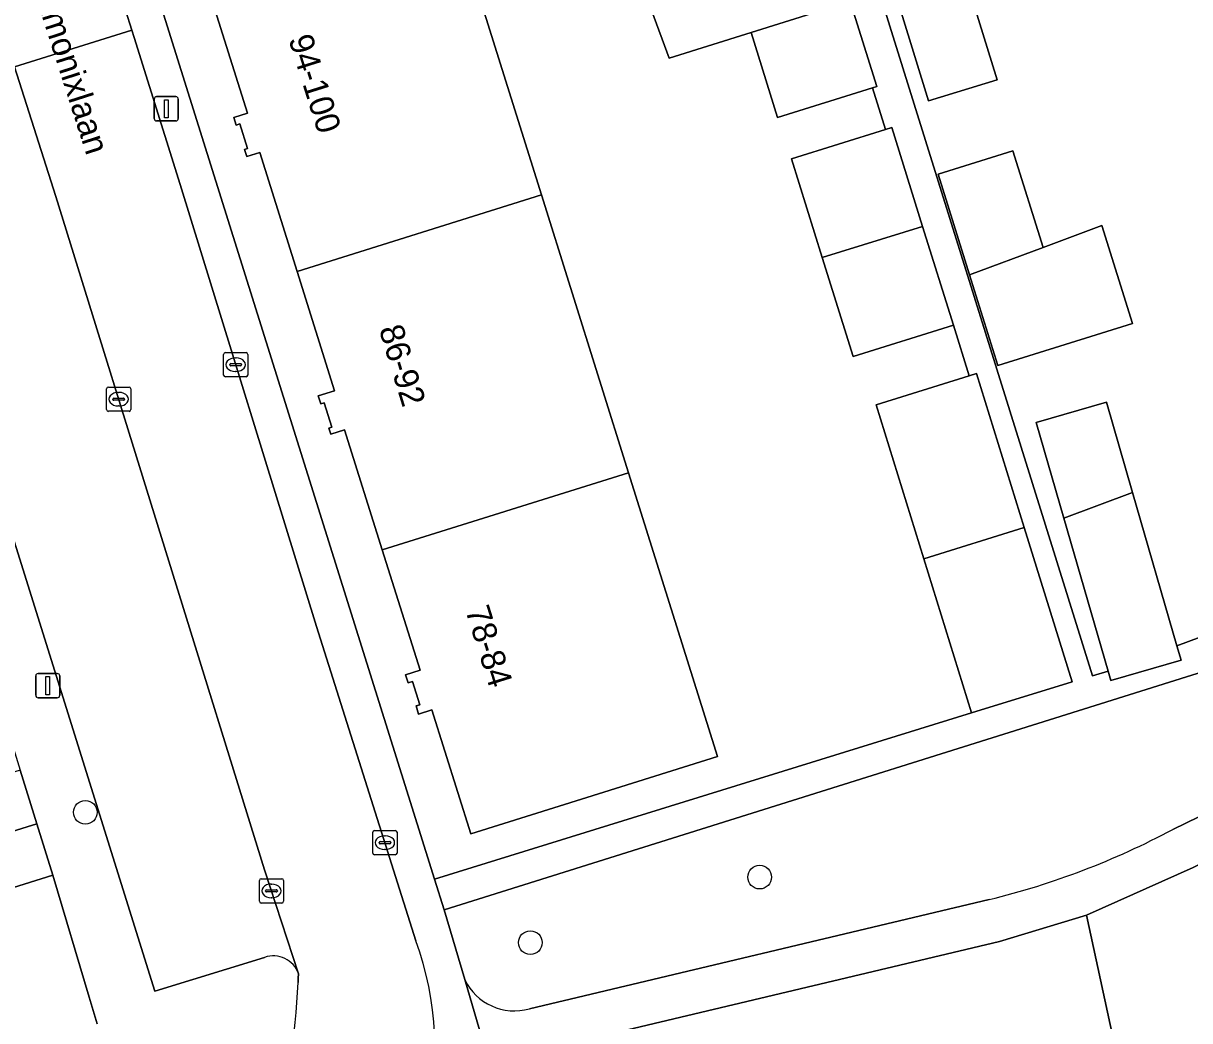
# Model space of a CAD drawing. Extents: x 158472 to 159562, y 388525 to 389606.
# Drawn here: x 159091.78 to 159139.83, y 388632.63 to 388673.71 of the extents above; entities that cross this region are included whole.
import ezdxf

# ---------------------------------------------------------------- set-up
doc = ezdxf.new("R2010")
doc.units = 0
for name, color, linetype in [('IMGEO_Boom', 7, 'Continuous'), ('IMGEO_Erf', 7, 'Continuous'), ('IMGEO_Groenvoorziening', 7, 'Continuous'), ('IMGEO_Kolk', 7, 'Continuous'), ('IMGEO_Lichtmast', 7, 'Continuous'), ('IMGEO_Openbare_ruimte_label', 7, 'Continuous'), ('IMGEO_Pand', 7, 'Continuous'), ('IMGEO_Pand_nummerreeks', 7, 'Continuous'), ('IMGEO_Parkeervlak_open', 7, 'Continuous'), ('IMGEO_Rijbaan_lokaal_open', 7, 'Continuous'), ('IMGEO_Voetpad_halfverhard', 7, 'Continuous'), ('IMGEO_Voetpad_open', 7, 'Continuous')]:
    doc.layers.add(name, color=color, linetype=linetype)

msp = doc.modelspace()

# ---------------------------------------------------------------- linework, layer by layer
at = {"layer": 'IMGEO_Boom'}
for centre in [(159094.331, 388641.214), (159122.115, 388638.546), (159112.667, 388635.847)]:
    msp.add_circle(centre, 0.489, dxfattribs=at)
at = {"layer": 'IMGEO_Erf'}
for points in [[(159158.669, 388686.842), (159157.256, 388686.318), (159127.015, 388675.098), (159135.832, 388646.84), (159136.476, 388647.027), (159134.649, 388653.326), (159133.507, 388657.266), (159136.398, 388658.104), (159137.479, 388654.38), (159139.306, 388648.077), (159168.969, 388659.082)], [(159131.902, 388671.381), (159129.077, 388670.511), (159127.951, 388674.168), (159130.775, 388675.038)], [(159133.795, 388664.482), (159136.21, 388665.383), (159137.474, 388661.346), (159131.931, 388659.61), (159130.761, 388663.349), (159129.462, 388667.496), (159132.549, 388668.462)]]:
    msp.add_lwpolyline(points, close=True, dxfattribs=at)
for points in [[(159094.487, 388683.875), (159108.722, 388638.457), (159130.843, 388645.311), (159128.877, 388651.657), (159126.91, 388658.002), (159130.74, 388659.189), (159130.095, 388661.272), (159125.96, 388659.988), (159124.695, 388664.059), (159123.43, 388668.13), (159127.298, 388669.331), (159126.766, 388671.047), (159122.856, 388669.825), (159121.761, 388673.327), (159118.385, 388672.273), (159115.34, 388680.55)], [(159109.442, 388678.38), (159113.123, 388666.638), (159116.71, 388655.198), (159120.372, 388643.517), (159114.987, 388641.827), (159110.216, 388640.33), (159108.614, 388645.435), (159108.064, 388645.263), (159107.959, 388645.596), (159108.113, 388645.644), (159107.812, 388646.604), (159107.632, 388646.547), (159107.527, 388646.88), (159108.121, 388647.066), (159106.567, 388652.018), (159105.013, 388656.97)], [(159105.013, 388656.97), (159104.445, 388656.792), (159104.369, 388657.034), (159104.489, 388657.072), (159104.172, 388658.082), (159104.028, 388658.037), (159103.926, 388658.361), (159104.6, 388658.573), (159103.059, 388663.483), (159101.519, 388668.393), (159100.981, 388668.224), (159100.891, 388668.51), (159101.018, 388668.55), (159100.699, 388669.567), (159100.545, 388669.519), (159100.449, 388669.826), (159101.011, 388670.003), (159099.434, 388675.03)], [(159094.817, 388632.502), (159094.489, 388633.599), (159092.987, 388638.619), (159088.03, 388637.08), (159089.011, 388633.92), (159084.236, 388632.437)]]:
    msp.add_lwpolyline(points, dxfattribs=at)
at = {"layer": 'IMGEO_Groenvoorziening'}
for points in [[(159158.774, 388649.33), (159178.144, 388654.261), (159175.414, 388661.417), (159171.825, 388660.061), (159172.273, 388658.544), (159169.54, 388657.542), (159146.049, 388648.789), (159109.117, 388637.198), (159109.961, 388634.324)], [(159139.141, 388640.512), (159153.814, 388647.658)], [(159154.607, 388646.068), (159139.977, 388638.944), (159135.584, 388636.984), (159141.242, 388610.851), (159165.584, 388616.269)], [(159112.627, 388633.125), (159131.576, 388637.622)], [(159111.437, 388629.297), (159112.201, 388626.693), (159133.628, 388629.312), (159136.768, 388603.925), (159159.973, 388609.415), (159166.772, 388611.015), (159165.584, 388616.269), (159141.242, 388610.851), (159135.584, 388636.984), (159131.998, 388635.896), (159113.367, 388631.474)]]:
    msp.add_lwpolyline(points, dxfattribs=at)
for centre, radius, start, end in [((159123.872, 388669.134), 32.44, 283.7378, 298.0782), ((159112.006, 388635.307), 2.269, 205.6783, 285.8913)]:
    msp.add_arc(centre, radius, start, end, dxfattribs=at)
at = {"layer": 'IMGEO_Kolk'}
for p, q in [((159100.026, 388659.223), (159100.026, 388660.075)), ((159100.101, 388660.149), (159100.953, 388660.149)), ((159101.027, 388660.075), (159101.027, 388659.223)), ((159100.285, 388659.643), (159100.285, 388659.655)), ((159100.723, 388659.606), (159100.325, 388659.606)), ((159100.328, 388659.692), (159100.726, 388659.692)), ((159100.514, 388659.929), (159100.539, 388659.929)), ((159100.769, 388659.655), (159100.769, 388659.643)), ((159100.953, 388659.149), (159100.101, 388659.149)), ((159100.537, 388659.369), (159100.512, 388659.369)), ((159095.205, 388657.802), (159095.205, 388658.654)), ((159095.28, 388658.728), (159096.132, 388658.728)), ((159096.206, 388658.654), (159096.206, 388657.802)), ((159095.464, 388658.222), (159095.464, 388658.234)), ((159095.902, 388658.185), (159095.504, 388658.185)), ((159095.507, 388658.271), (159095.905, 388658.271)), ((159095.693, 388658.508), (159095.718, 388658.508)), ((159095.948, 388658.234), (159095.948, 388658.222)), ((159096.132, 388657.728), (159095.28, 388657.728)), ((159095.716, 388657.948), (159095.691, 388657.948)), ((159106.174, 388639.538), (159106.174, 388640.39)), ((159106.249, 388640.464), (159107.101, 388640.464)), ((159107.175, 388640.39), (159107.175, 388639.538)), ((159106.433, 388639.958), (159106.433, 388639.97)), ((159106.871, 388639.921), (159106.473, 388639.921)), ((159106.476, 388640.007), (159106.874, 388640.007)), ((159106.662, 388640.244), (159106.687, 388640.244)), ((159106.917, 388639.97), (159106.917, 388639.958)), ((159107.101, 388639.464), (159106.249, 388639.464)), ((159106.685, 388639.684), (159106.66, 388639.684)), ((159101.576, 388638.478), (159102.428, 388638.478)), ((159101.501, 388637.552), (159101.501, 388638.404)), ((159101.76, 388637.972), (159101.76, 388637.984)), ((159101.803, 388638.021), (159102.201, 388638.021)), ((159101.989, 388638.258), (159102.014, 388638.258)), ((159102.244, 388637.984), (159102.244, 388637.972)), ((159102.502, 388638.404), (159102.502, 388637.552)), ((159102.428, 388637.478), (159101.576, 388637.478)), ((159102.198, 388637.935), (159101.8, 388637.935)), ((159102.012, 388637.698), (159101.987, 388637.698))]:
    msp.add_line(p, q, dxfattribs=at)
for points in [[(159100.026, 388659.223), (159100.026, 388660.075)], [(159100.101, 388660.149), (159100.953, 388660.149)], [(159101.027, 388660.075), (159101.027, 388659.223)], [(159100.953, 388659.149), (159100.101, 388659.149)], [(159095.205, 388657.802), (159095.205, 388658.654)], [(159095.28, 388658.728), (159096.132, 388658.728)], [(159096.206, 388658.654), (159096.206, 388657.802)], [(159096.132, 388657.728), (159095.28, 388657.728)], [(159106.174, 388639.538), (159106.174, 388640.39)], [(159106.249, 388640.464), (159107.101, 388640.464)], [(159107.175, 388640.39), (159107.175, 388639.538)], [(159107.101, 388639.464), (159106.249, 388639.464)], [(159101.576, 388638.478), (159102.428, 388638.478)], [(159101.501, 388637.552), (159101.501, 388638.404)], [(159102.502, 388638.404), (159102.502, 388637.552)], [(159102.428, 388637.478), (159101.576, 388637.478)]]:
    msp.add_lwpolyline(points, dxfattribs=at)
for centre, radius, start, end in [((159100.103, 388660.073), 0.0765, 91.552, 178.448), ((159100.103, 388660.073), 0.0765, 91.552, 178.448), ((159100.951, 388660.073), 0.0765, 1.552, 88.448), ((159100.951, 388660.073), 0.0765, 1.552, 88.448), ((159100.325, 388659.652), 0.0403, 85.8775, 175.7526), ((159100.322, 388659.642), 0.0366, 178.938, 274.7102), ((159100.726, 388659.649), 0.043, 264.8664, 352.4533), ((159100.73, 388659.654), 0.0386, 1.7309, 96.639), ((159100.103, 388659.225), 0.0765, 181.552, 268.448), ((159100.103, 388659.225), 0.0765, 181.552, 268.448), ((159100.951, 388659.225), 0.0765, 271.552, 358.448), ((159100.951, 388659.225), 0.0765, 271.552, 358.448), ((159095.282, 388658.652), 0.0765, 91.552, 178.448), ((159095.282, 388658.652), 0.0765, 91.552, 178.448), ((159096.13, 388658.652), 0.0765, 1.552, 88.448), ((159096.13, 388658.652), 0.0765, 1.552, 88.448), ((159095.504, 388658.231), 0.0403, 85.8775, 175.7526), ((159095.501, 388658.221), 0.0366, 178.938, 274.7102), ((159095.905, 388658.228), 0.043, 264.8664, 352.4533), ((159095.909, 388658.233), 0.0386, 1.7309, 96.639), ((159095.282, 388657.804), 0.0765, 181.552, 268.448), ((159095.282, 388657.804), 0.0765, 181.552, 268.448), ((159096.13, 388657.804), 0.0765, 271.552, 358.448), ((159096.13, 388657.804), 0.0765, 271.552, 358.448), ((159106.251, 388640.388), 0.0765, 91.552, 178.448), ((159106.251, 388640.388), 0.0765, 91.552, 178.448), ((159107.099, 388640.388), 0.0765, 1.552, 88.448), ((159107.099, 388640.388), 0.0765, 1.552, 88.448), ((159106.473, 388639.967), 0.0403, 85.8775, 175.7526), ((159106.47, 388639.957), 0.0366, 178.938, 274.7102), ((159106.874, 388639.964), 0.043, 264.8664, 352.4533), ((159106.878, 388639.969), 0.0386, 1.7309, 96.639), ((159106.251, 388639.54), 0.0765, 181.552, 268.448), ((159106.251, 388639.54), 0.0765, 181.552, 268.448), ((159107.099, 388639.54), 0.0765, 271.552, 358.448), ((159107.099, 388639.54), 0.0765, 271.552, 358.448), ((159101.578, 388638.402), 0.0765, 91.552, 178.448), ((159101.578, 388638.402), 0.0765, 91.552, 178.448), ((159102.426, 388638.402), 0.0765, 1.552, 88.448), ((159102.426, 388638.402), 0.0765, 1.552, 88.448), ((159101.8, 388637.981), 0.0403, 85.8775, 175.7526), ((159101.797, 388637.971), 0.0366, 178.938, 274.7102), ((159102.201, 388637.978), 0.043, 264.8664, 352.4533), ((159102.205, 388637.983), 0.0386, 1.7309, 96.639), ((159101.578, 388637.554), 0.0765, 181.552, 268.448), ((159101.578, 388637.554), 0.0765, 181.552, 268.448), ((159102.426, 388637.554), 0.0765, 271.552, 358.448), ((159102.426, 388637.554), 0.0765, 271.552, 358.448)]:
    msp.add_arc(centre, radius, start, end, dxfattribs=at)
for centre, major_axis, ratio, start_param, end_param in [((159100.513, 388659.649), (-0.387, 0.002), 0.722429, 4.712389, 7.853982), ((159100.538, 388659.649), (-0.39, 0.002), 0.717154, 1.570796, 4.712389), ((159095.692, 388658.228), (-0.387, 0.002), 0.722429, 4.712389, 7.853982), ((159095.717, 388658.228), (-0.39, 0.002), 0.717154, 1.570796, 4.712389), ((159106.661, 388639.964), (-0.387, 0.002), 0.722429, 4.712389, 7.853982), ((159106.686, 388639.964), (-0.39, 0.002), 0.717154, 1.570796, 4.712389), ((159101.988, 388637.978), (-0.387, 0.002), 0.722429, 4.712389, 7.853982), ((159102.013, 388637.978), (-0.39, 0.002), 0.717154, 1.570796, 4.712389)]:
    msp.add_ellipse(centre, major_axis=major_axis, ratio=ratio, start_param=start_param, end_param=end_param, dxfattribs=at)
at = {"layer": 'IMGEO_Lichtmast'}
for p, q in [((159097.27, 388670.688), (159098.06, 388670.688)), ((159098.06, 388670.688), (159097.27, 388670.688)), ((159097.17, 388669.788), (159097.17, 388670.588)), ((159097.17, 388670.588), (159097.17, 388669.788)), ((159098.16, 388670.588), (159098.16, 388669.788)), ((159098.16, 388669.788), (159098.16, 388670.588)), ((159098.06, 388669.688), (159097.27, 388669.688)), ((159097.27, 388669.688), (159098.06, 388669.688)), ((159092.286, 388646.032), (159092.286, 388646.832)), ((159092.286, 388646.832), (159092.286, 388646.032)), ((159092.386, 388646.932), (159093.176, 388646.932)), ((159093.176, 388646.932), (159092.386, 388646.932)), ((159093.276, 388646.832), (159093.276, 388646.032)), ((159093.276, 388646.032), (159093.276, 388646.832)), ((159093.176, 388645.932), (159092.386, 388645.932)), ((159092.386, 388645.932), (159093.176, 388645.932))]:
    msp.add_line(p, q, dxfattribs=at)
for points in [[(159097.59, 388670.563), (159097.74, 388670.563), (159097.74, 388669.813), (159097.59, 388669.813), (159097.59, 388670.563)], [(159092.706, 388646.807), (159092.856, 388646.807), (159092.856, 388646.057), (159092.706, 388646.057), (159092.706, 388646.807)]]:
    msp.add_lwpolyline(points, dxfattribs=at)
for centre, start, end in [((159097.27, 388670.588), 90, 180), ((159097.27, 388670.588), 90, 180), ((159098.06, 388670.588), 0, 90), ((159098.06, 388670.588), 360, 90), ((159097.27, 388669.788), 180, 270), ((159097.27, 388669.788), 180, 270), ((159098.06, 388669.788), 270, 0), ((159098.06, 388669.788), 270, 0), ((159092.386, 388646.832), 90, 180), ((159092.386, 388646.832), 90, 180), ((159093.176, 388646.832), 0, 90), ((159093.176, 388646.832), 360, 90), ((159092.386, 388646.032), 180, 270), ((159092.386, 388646.032), 180, 270), ((159093.176, 388646.032), 270, 0), ((159093.176, 388646.032), 270, 0)]:
    msp.add_arc(centre, 0.1, start, end, dxfattribs=at)
at = {"layer": 'IMGEO_Pand'}
for points in [[(159100.912, 388675.494), (159099.434, 388675.03), (159101.011, 388670.003), (159100.449, 388669.826), (159100.545, 388669.519), (159100.699, 388669.567), (159101.018, 388668.55), (159100.891, 388668.51), (159100.981, 388668.224), (159101.519, 388668.393), (159103.059, 388663.483), (159113.123, 388666.638), (159109.442, 388678.38)], [(159130.775, 388675.038), (159127.951, 388674.168), (159129.077, 388670.511), (159131.902, 388671.381)], [(159125.843, 388674.602), (159121.761, 388673.327), (159122.856, 388669.825), (159126.766, 388671.047), (159126.937, 388671.1)], [(159127.565, 388669.414), (159127.298, 388669.331), (159123.43, 388668.13), (159124.695, 388664.059), (159128.83, 388665.343)], [(159130.761, 388663.349), (159133.795, 388664.482), (159132.549, 388668.462), (159129.462, 388667.496)], [(159116.71, 388655.198), (159113.123, 388666.638), (159103.059, 388663.483), (159104.6, 388658.573), (159103.926, 388658.361), (159104.028, 388658.037), (159104.172, 388658.082), (159104.489, 388657.072), (159104.369, 388657.034), (159104.445, 388656.792), (159105.013, 388656.97), (159106.567, 388652.018)], [(159124.695, 388664.059), (159125.96, 388659.988), (159130.095, 388661.272), (159128.83, 388665.343)], [(159136.21, 388665.383), (159133.795, 388664.482), (159130.761, 388663.349), (159131.931, 388659.61), (159137.474, 388661.346)], [(159131.051, 388659.285), (159130.74, 388659.189), (159126.91, 388658.002), (159128.877, 388651.657), (159133.018, 388652.94)], [(159134.649, 388653.326), (159137.479, 388654.38), (159136.398, 388658.104), (159133.507, 388657.266)], [(159116.71, 388655.198), (159106.567, 388652.018), (159108.121, 388647.066), (159107.527, 388646.88), (159107.632, 388646.547), (159107.812, 388646.604), (159108.113, 388645.644), (159107.959, 388645.596), (159108.064, 388645.263), (159108.614, 388645.435), (159110.216, 388640.33), (159114.987, 388641.827), (159120.372, 388643.517)], [(159137.479, 388654.38), (159134.649, 388653.326), (159136.476, 388647.027), (159136.589, 388646.637), (159139.481, 388647.475), (159139.306, 388648.077)], [(159128.877, 388651.657), (159130.843, 388645.311), (159134.984, 388646.594), (159133.018, 388652.94)], [(159085.797, 388644.376), (159077.537, 388641.812), (159078.467, 388638.818), (159074.059, 388637.449), (159074.734, 388635.277), (159092.329, 388640.739), (159091.642, 388642.954), (159086.714, 388641.423)], [(159092.329, 388640.739), (159074.734, 388635.277), (159075.401, 388633.128), (159079.784, 388634.489), (159080.757, 388631.357), (159084.236, 388632.437), (159089.011, 388633.92), (159088.03, 388637.08), (159092.987, 388638.619)]]:
    msp.add_lwpolyline(points, close=True, dxfattribs=at)
at = {"layer": 'IMGEO_Parkeervlak_open'}
for points in [[(159093.121, 388666.573), (159091.511, 388671.608), (159091.415, 388671.909), (159090.978, 388673.275)], [(159090.232, 388671.764), (159085.76, 388670.387), (159097.195, 388633.849), (159101.712, 388635.239)], [(159103.112, 388634.568), (159101.72, 388638.85), (159097.776, 388651.558), (159093.121, 388666.573)]]:
    msp.add_lwpolyline(points, dxfattribs=at)
msp.add_arc((159102.074, 388634.198), 1.102, 19.6099, 109.1746, dxfattribs=at)
at = {"layer": 'IMGEO_Rijbaan_lokaal_open'}
msp.add_lwpolyline([(159095.469, 388675.907), (159095.387, 388676.168), (159090.538, 388674.651), (159090.622, 388674.39), (159090.978, 388673.275), (159091.415, 388671.909), (159096.247, 388673.421)], close=True, dxfattribs=at)
for points in [[(159103.857, 388648.866), (159098.236, 388667.064), (159096.341, 388673.12), (159096.247, 388673.421), (159091.415, 388671.909), (159091.511, 388671.608), (159093.121, 388666.573), (159097.776, 388651.558), (159101.72, 388638.85), (159103.112, 388634.568), (159103.105, 388634.38), (159103.098, 388634.207)], [(159107.954, 388635.918), (159103.857, 388648.866)]]:
    msp.add_lwpolyline(points, dxfattribs=at)
for centre, radius, start, end in [((159095.475, 388631.417), 13.266, 346.1112, 19.8329), ((159074.434, 388635.518), 28.694, 344.2233, 357.382)]:
    msp.add_arc(centre, radius, start, end, dxfattribs=at)
at = {"layer": 'IMGEO_Voetpad_halfverhard'}
for points in [[(159153.814, 388647.658), (159139.141, 388640.512)], [(159113.367, 388631.474), (159131.998, 388635.896), (159135.584, 388636.984), (159139.977, 388638.944), (159154.607, 388646.068)], [(159131.576, 388637.622), (159112.627, 388633.125)], [(159109.961, 388634.324), (159111.437, 388629.297)]]:
    msp.add_lwpolyline(points, dxfattribs=at)
for centre, radius, start, end in [((159123.872, 388669.134), 32.44, 283.7378, 298.0782), ((159112.006, 388635.307), 2.269, 205.6783, 285.8913)]:
    msp.add_arc(centre, radius, start, end, dxfattribs=at)
at = {"layer": 'IMGEO_Voetpad_open'}
for points in [[(159168.969, 388659.082), (159139.306, 388648.077), (159139.481, 388647.475), (159136.589, 388646.637), (159136.476, 388647.027), (159135.832, 388646.84), (159127.015, 388675.098), (159157.256, 388686.318)], [(159093.056, 388683.621), (159095.387, 388676.168), (159095.469, 388675.907), (159096.247, 388673.421), (159096.341, 388673.12), (159098.236, 388667.064), (159103.857, 388648.866), (159107.954, 388635.918)], [(159118.272, 388565.079), (159110.83, 388625.149), (159110.787, 388625.495), (159112.466, 388625.791), (159112.201, 388626.693), (159111.437, 388629.297), (159109.961, 388634.324), (159109.117, 388637.198), (159108.722, 388638.457), (159094.487, 388683.875)], [(159115.34, 388680.55), (159118.385, 388672.273), (159121.761, 388673.327), (159125.843, 388674.602), (159126.937, 388671.1), (159126.766, 388671.047), (159127.298, 388669.331), (159127.565, 388669.414), (159128.83, 388665.343), (159130.095, 388661.272), (159130.74, 388659.189), (159131.051, 388659.285), (159133.018, 388652.94), (159134.984, 388646.594), (159130.843, 388645.311), (159108.722, 388638.457), (159109.117, 388637.198), (159146.049, 388648.789)], [(159101.712, 388635.239), (159097.195, 388633.849), (159085.76, 388670.387), (159085.199, 388672.109), (159082.884, 388671.136), (159083.543, 388668.974), (159085.198, 388663.538), (159085.865, 388661.391), (159086.517, 388659.292), (159088.437, 388653.264), (159089.117, 388651.072), (159089.774, 388648.957), (159091.642, 388642.954), (159092.329, 388640.739), (159092.987, 388638.619), (159094.489, 388633.599), (159094.817, 388632.502)], [(159103.098, 388634.207), (159103.105, 388634.38), (159103.112, 388634.568)]]:
    msp.add_lwpolyline(points, dxfattribs=at)
for centre, radius, start, end in [((159095.475, 388631.417), 13.266, 346.1112, 19.8329), ((159102.074, 388634.198), 1.102, 19.6099, 109.1746), ((159074.434, 388635.518), 28.694, 344.2233, 357.382)]:
    msp.add_arc(centre, radius, start, end, dxfattribs=at)

# ---------------------------------------------------------------- texts
at = {"layer": 'IMGEO_Openbare_ruimte_label'}
msp.add_text('Chamonixlaan', height=1, rotation=287.7643, dxfattribs=at).set_placement((159091.78, 388676.366))
at = {"layer": 'IMGEO_Pand_nummerreeks'}
for s, rotation, p in [('94-100', 287.4311, (159102.692, 388673.067)), ('86-92', 287.0105, (159106.418, 388661.119)), ('78-84', 287.3384, (159109.979, 388649.546))]:
    msp.add_text(s, height=1, rotation=rotation, dxfattribs=at).set_placement(p)

doc.saveas('drawing.dxf')
